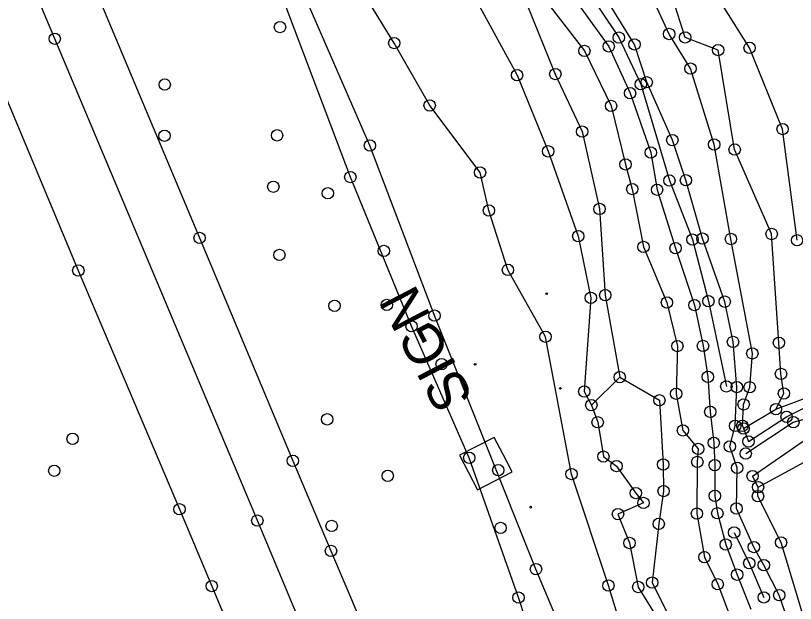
# Model space of a CAD drawing. Extents: x 20503438 to 20508873, y 7964251 to 7984667.
# Drawn here: x 20506012.3 to 20506149.4, y 7976203.2 to 7976306.6 of the extents above; entities that cross this region are included whole.
import ezdxf

# ---------------------------------------------------------------- set-up
doc = ezdxf.new("R2010")
doc.units = 0
for name, color, linetype in [('SurBreakLine', 7, 'Continuous'), ('SurControl', 7, 'Continuous'), ('SurDrainageArrowDown', 7, 'Continuous'), ('SurDrainageArrowUp', 7, 'Continuous'), ('SurEdgeRoadPaved', 7, 'Continuous'), ('SurFenceWire', 7, 'Continuous'), ('SurPointsNonDTM', 7, 'Continuous'), ('SurRoadPoints', 7, 'Continuous'), ('SurSurveyPoints', 7, 'Continuous'), ('SurTopOfWater', 7, 'Continuous')]:
    doc.layers.add(name, color=color, linetype=linetype)

msp = doc.modelspace()

# ---------------------------------------------------------------- linework, layer by layer
at = {"layer": 'SurBreakLine'}
for points in [[(20505948.4, 7976440.27), (20505966.85, 7976397.06), (20506023.36, 7976261.75), (20506041.13, 7976219.76), (20506046.8, 7976206.26), (20506065.51, 7976161.54), (20506080.11, 7976126.62), (20506096.34, 7976088.07), (20506109.89, 7976056.1), (20506152.29, 7975956.2), (20506170.93, 7975911.54), (20506188.78, 7975869.57), (20506237.85, 7975752.64), (20506255.76, 7975710.06), (20506257.96, 7975704.85), (20506266.89, 7975683.65), (20506275.92, 7975662.23), (20506291.46, 7975625.08), (20506306.43, 7975588.4), (20506320.89, 7975553.64), (20506349.14, 7975482.98), (20506362.94, 7975447.73)], [(20506145.94, 7976237.37), (20506147.35, 7976240.13), (20506146.83, 7976243.56), (20506146.47, 7976249.04), (20506145.19, 7976268.17), (20506138.69, 7976283.02), (20506135.79, 7976300.52), (20506129.99, 7976302.75), (20506127.84, 7976309.56), (20506123.95, 7976314.95), (20506116.45, 7976331.18), (20506102.52, 7976346.51), (20506098.72, 7976349.46), (20506093.87, 7976354.15), (20506089.01, 7976361.15), (20506087.67, 7976362.12), (20506083.33, 7976366.55), (20506083.53, 7976370.87)], [(20506140.04, 7976234.43), (20506140.27, 7976238.2), (20506141.33, 7976241.22), (20506141.8, 7976247.17), (20506138.04, 7976267.29), (20506135.08, 7976283.91), (20506130.94, 7976297.25), (20506127.17, 7976303.34), (20506122.59, 7976313.29), (20506114.12, 7976327.3), (20506102.04, 7976343.8), (20506098.14, 7976343.27), (20506097.21, 7976344.56), (20506092.1, 7976351.47), (20506085.09, 7976357.53), (20506082.76, 7976359.55), (20506077.08, 7976362.76), (20506073.56, 7976363.26), (20506073.87, 7976364.29), (20506077.98, 7976366.6), (20506079.11, 7976367.46), (20506078.83, 7976369.27)], [(20506061.07, 7976356.39), (20506069.35, 7976352.86), (20506071.79, 7976350.7), (20506078.1, 7976346.5), (20506083.21, 7976341.47), (20506086.68, 7976337.77), (20506094.95, 7976326.77), (20506100.14, 7976317.88), (20506106.27, 7976308.2), (20506112.29, 7976300.36), (20506116.97, 7976290.69), (20506119.51, 7976280.41), (20506120.7, 7976276.07), (20506122.67, 7976265.89), (20506126.79, 7976256.12), (20506128.63, 7976248.47), (20506128.41, 7976240.08), (20506129.6, 7976233.63), (20506132.29, 7976230.37), (20506132.13, 7976228.09), (20506132.06, 7976219), (20506133.37, 7976211.33), (20506135.71, 7976206.57), (20506138.2, 7976200.11)], [(20506120.5, 7976193.33), (20506116.5, 7976206.36), (20506110.03, 7976225.96), (20506105.46, 7976250.11), (20506098.85, 7976261.86), (20506095.51, 7976272.3), (20506093.95, 7976278.99), (20506085.1, 7976290.78), (20506078.88, 7976301.75), (20506073.03, 7976311.34), (20506064.44, 7976318.43), (20506056.16, 7976333.74), (20506051.24, 7976342.01), (20506048.16, 7976350.96), (20506047.67, 7976351.51)], [(20506048.16, 7976350.96), (20506065.29, 7976338.42), (20506068.89, 7976333.1), (20506073.04, 7976328.81), (20506078.84, 7976322.04), (20506086.54, 7976315.86), (20506094, 7976308.03), (20506100.46, 7976296.1), (20506105.91, 7976282.71), (20506111.21, 7976267.79), (20506113.41, 7976256.94), (20506112.27, 7976240.47), (20506113.51, 7976238.08)], [(20506064.66, 7976348.89), (20506068.68, 7976346.7), (20506075.62, 7976343.02), (20506081.48, 7976336.95), (20506086.44, 7976330.06), (20506093.3, 7976320.23), (20506102.16, 7976308.61), (20506107.18, 7976296.3), (20506111.89, 7976286.17), (20506114.94, 7976272.57), (20506115.96, 7976257.41), (20506118.49, 7976243), (20506125.46, 7976238.93), (20506126.14, 7976227.63), (20506126.21, 7976222.97), (20506125.35, 7976217.19), (20506124.19, 7976206.86), (20506128.32, 7976198.64)], [(20506148.7, 7976198.41), (20506146.53, 7976204.65), (20506143.83, 7976209.93), (20506142.07, 7976213.11), (20506139.01, 7976219.9), (20506139.12, 7976227.04), (20506137.84, 7976230.82), (20506138.77, 7976234.44), (20506139.08, 7976241.25), (20506138.4, 7976249.19), (20506136.95, 7976256.27), (20506133.04, 7976267.36), (20506130.13, 7976277.62), (20506127.74, 7976284.68), (20506123.24, 7976294.85), (20506121.08, 7976301.52), (20506114.51, 7976312.18)], [(20506149.66, 7976267.07), (20506147.12, 7976286.63), (20506141.32, 7976300.9), (20506136.62, 7976308.33)], [(20506140.04, 7976234.43), (20506140.24, 7976233.96), (20506145.94, 7976237.37), (20506155.96, 7976241.09), (20506161.06, 7976243.01), (20506163.58, 7976243.04), (20506171, 7976245.24), (20506172.54, 7976247.77), (20506175.93, 7976255.14), (20506171.89, 7976266.44), (20506165.98, 7976276.05), (20506161.38, 7976284.1), (20506161.31, 7976288.7)], [(20506140.24, 7976233.96), (20506141.12, 7976231.69), (20506147.82, 7976236.02), (20506154.91, 7976239.62), (20506162.6, 7976241.54), (20506163.88, 7976242.09), (20506170.2, 7976243.94), (20506171.69, 7976244.63), (20506174.31, 7976247.1), (20506177.39, 7976255.82), (20506173.86, 7976267.17), (20506167.63, 7976276.89), (20506163.63, 7976284.89), (20506162.58, 7976288.17)], [(20506142.8, 7976223.66), (20506141.85, 7976225.6), (20506151.49, 7976232.28), (20506158.82, 7976236.09), (20506162.12, 7976237.67), (20506163.65, 7976239.91), (20506165.12, 7976240.71), (20506171.7, 7976242.74), (20506175.83, 7976246.37), (20506179.76, 7976251.02), (20506180.2, 7976252.71), (20506178.89, 7976256.17), (20506175.48, 7976266.71), (20506169.81, 7976276.56), (20506165.27, 7976286.52), (20506164.89, 7976287.34)], [(20506142.8, 7976223.66), (20506150.91, 7976228.05), (20506154.78, 7976232.14), (20506159.28, 7976235.13), (20506163.41, 7976237.03), (20506164.46, 7976239.17), (20506166.72, 7976240.57), (20506171.68, 7976242.03), (20506176.85, 7976245.84), (20506180.79, 7976251.06), (20506181.03, 7976252.37), (20506180.55, 7976257.13), (20506176.94, 7976267.78), (20506171.82, 7976278.09), (20506166.73, 7976287.15), (20506167.41, 7976287.9)], [(20506118.49, 7976243), (20506113.51, 7976238.08), (20506114.62, 7976235.06), (20506115.62, 7976229.02), (20506117.93, 7976227.36), (20506121.32, 7976222.61), (20506122.66, 7976220.87), (20506118.19, 7976218.91), (20506120.21, 7976213.83), (20506121.75, 7976206.09), (20506127.21, 7976197.26)], [(20506250.08, 7976067.42), (20506232.79, 7976099.11), (20506228.48, 7976103.21), (20506225.9, 7976107.8), (20506225.04, 7976109.51), (20506216.94, 7976116.22), (20506205.71, 7976131.93), (20506197.43, 7976149.24), (20506193.43, 7976150.3), (20506187.82, 7976152.62), (20506183.16, 7976155.02), (20506178.35, 7976163.24), (20506171.88, 7976170.67), (20506168.36, 7976176.59), (20506167.16, 7976182.27), (20506166.16, 7976185.48), (20506163.16, 7976190.23), (20506159.3, 7976192.27), (20506155.03, 7976191.43), (20506153.86, 7976192.5), (20506150.87, 7976200.65), (20506146.84, 7976213.91), (20506142.79, 7976222.07), (20506142.8, 7976223.66)]]:
    msp.add_lwpolyline(points, dxfattribs=at)
at = {"layer": 'SurControl'}
for centre in [(20506105.66, 7976257.67), (20506093.08, 7976245.25), (20506108.06, 7976241.02), (20506102.84, 7976220.13)]:
    msp.add_circle(centre, 0.15, dxfattribs=at)
at = {"layer": 'SurDrainageArrowDown'}
for points in [[(20506195.88, 7976000.66), (20506177.48, 7976040.33), (20506165.97, 7976060.78), (20506157.97, 7976083.56), (20506137.62, 7976124.34), (20506125.41, 7976143.13), (20506115.51, 7976162.83), (20506106.84, 7976185.5), (20506100.72, 7976204.22), (20506092.06, 7976228.8), (20506081.93, 7976251.94), (20506071.16, 7976278.18), (20506056.4, 7976317.29), (20506048.65, 7976334.89), (20506051.6, 7976339.7)], [(20506140.64, 7976229.56), (20506149, 7976235.08), (20506158.42, 7976237.58), (20506163.27, 7976240.99), (20506164.52, 7976241.48), (20506167.39, 7976242.34), (20506171.73, 7976243.11), (20506174.6, 7976246.67), (20506177.58, 7976249.8), (20506178.86, 7976252.04), (20506177.7, 7976256.17), (20506174.55, 7976266.34), (20506168.82, 7976276.48), (20506164.52, 7976286.1), (20506164.05, 7976288.1), (20506165.41, 7976289.36), (20506164.01, 7976295.9), (20506158.05, 7976306.13)]]:
    msp.add_lwpolyline(points, dxfattribs=at)
at = {"layer": 'SurDrainageArrowUp'}
for points in [[(20506061.49, 7976364.58), (20506064.88, 7976362.44), (20506068.57, 7976361.73), (20506072.19, 7976360.05), (20506075.61, 7976358.56), (20506083.15, 7976352.74), (20506090.5, 7976345.42), (20506095.26, 7976340.05), (20506101.01, 7976330.13), (20506105.82, 7976320.27), (20506111.75, 7976312.6), (20506118.33, 7976302.71), (20506122.21, 7976294.51), (20506127.22, 7976277.57), (20506131.28, 7976267.18), (20506134.07, 7976256.36), (20506137.23, 7976241.37)], [(20506109.65, 7976310.78), (20506116.56, 7976301.16), (20506120.31, 7976292.94), (20506123.95, 7976282.49), (20506125.05, 7976275.96), (20506128.32, 7976265.68), (20506131.61, 7976255.68), (20506133.13, 7976248.48), (20506133.99, 7976243.05), (20506134.41, 7976236.89), (20506135.01, 7976231.46), (20506135.19, 7976227.53), (20506135.22, 7976222.12), (20506135.65, 7976219.06), (20506137.12, 7976213.56), (20506139.14, 7976208.26), (20506141.51, 7976202.19)], [(20506138.6, 7976215.67), (20506141.26, 7976210.28), (20506143.81, 7976204.26)]]:
    msp.add_lwpolyline(points, dxfattribs=at)
at = {"layer": 'SurEdgeRoadPaved'}
for points in [[(20505973.34, 7976438.98), (20505987.53, 7976403.61), (20506003.07, 7976367.49), (20506018.95, 7976328.88), (20506025.44, 7976313.31), (20506044.67, 7976267.48), (20506061.06, 7976228.29), (20506067.76, 7976212.43), (20506081.36, 7976180.25), (20506103.2, 7976128.63), (20506112.1, 7976107.56), (20506128.65, 7976068.25), (20506136.4, 7976049.83), (20506153.65, 7976009.14), (20506168.49, 7975974.01), (20506178.44, 7975950.63), (20506193.04, 7975916.4), (20506208.43, 7975879.89), (20506224.55, 7975842.62), (20506237.48, 7975811.98)], [(20506375.71, 7975448.39), (20506362.64, 7975481.5), (20506329.83, 7975562.96), (20506317.59, 7975593.18), (20506238.7, 7975783.34), (20506212.9, 7975845.26), (20506167.37, 7975951.08), (20506129.46, 7976040.57), (20506122.49, 7976056.94), (20506110.39, 7976085.68), (20506105.99, 7976096.14), (20506091.81, 7976130.11), (20506074.2, 7976171.54), (20506054.82, 7976217.77), (20506019.21, 7976302.51), (20505976.84, 7976403.26), (20505970.11, 7976419.35)]]:
    msp.add_lwpolyline(points, dxfattribs=at)
at = {"layer": 'SurFenceWire'}
msp.add_lwpolyline([(20506122.09, 7976165.71), (20506103.78, 7976209.24), (20506085.95, 7976253.82), (20506074.6, 7976283.74), (20506061.91, 7976312.85), (20506053.1, 7976329.73), (20506052.74, 7976342.91), (20506048.15, 7976350.45)], dxfattribs=at)
at = {"layer": 'SurPointsNonDTM'}
for centre in [(20506074.6, 7976283.74), (20506085.95, 7976253.82), (20506103.78, 7976209.24)]:
    msp.add_circle(centre, 1, dxfattribs=at)
at = {"layer": 'SurRoadPoints'}
msp.add_lwpolyline([(20506097.99, 7976229.37), (20506097.99, 7976229.37), (20506096.41, 7976232.41), (20506090.33, 7976229.25), (20506093.49, 7976223.17), (20506099.57, 7976226.33), (20506097.99, 7976229.37)], dxfattribs=at)
at = {"layer": 'SurSurveyPoints'}
for centre in [(20506058.8, 7976304.56), (20506019.21, 7976302.51), (20506118.33, 7976302.71), (20506127.17, 7976303.34), (20506129.99, 7976302.75), (20506078.88, 7976301.75), (20506116.56, 7976301.16), (20506121.08, 7976301.52), (20506112.29, 7976300.36), (20506135.79, 7976300.52), (20506141.32, 7976300.9), (20506130.94, 7976297.25), (20506100.46, 7976296.1), (20506107.18, 7976296.3), (20506038.54, 7976294.45), (20506122.21, 7976294.51), (20506123.24, 7976294.85), (20506120.31, 7976292.94), (20506085.1, 7976290.78), (20506116.97, 7976290.69), (20506111.89, 7976286.17), (20506147.12, 7976286.63), (20506038.5, 7976285.45), (20506058.28, 7976285.52), (20506127.74, 7976284.68), (20506135.08, 7976283.91), (20506105.91, 7976282.71), (20506123.95, 7976282.49), (20506138.69, 7976283.02), (20506119.51, 7976280.41), (20506071.16, 7976278.18), (20506093.95, 7976278.99), (20506057.63, 7976276.48), (20506127.22, 7976277.57), (20506130.13, 7976277.62), (20506067.2, 7976275.33), (20506120.7, 7976276.07), (20506125.05, 7976275.96), (20506095.51, 7976272.3), (20506114.94, 7976272.57), (20506145.19, 7976268.17), (20506044.67, 7976267.48), (20506111.21, 7976267.79), (20506131.28, 7976267.18), (20506133.04, 7976267.36), (20506138.04, 7976267.29), (20506149.66, 7976267.07), (20506122.67, 7976265.89), (20506128.32, 7976265.68), (20506058.69, 7976264.49), (20506077.05, 7976265.19), (20506023.36, 7976261.75), (20506098.85, 7976261.86), (20506115.96, 7976257.41), (20506113.41, 7976256.94), (20506126.79, 7976256.12), (20506134.07, 7976256.36), (20506136.95, 7976256.27), (20506068.39, 7976255.55), (20506077.57, 7976255.69), (20506131.61, 7976255.68), (20506081.93, 7976251.94), (20506105.46, 7976250.11), (20506138.4, 7976249.19), (20506146.47, 7976249.04), (20506128.63, 7976248.47), (20506133.13, 7976248.48), (20506141.8, 7976247.17), (20506087.21, 7976245.29), (20506146.83, 7976243.56), (20506118.49, 7976243), (20506133.99, 7976243.05), (20506137.23, 7976241.37), (20506139.08, 7976241.25), (20506141.33, 7976241.22), (20506112.27, 7976240.47), (20506128.41, 7976240.08), (20506147.35, 7976240.13), (20506113.51, 7976238.08), (20506125.46, 7976238.93), (20506140.27, 7976238.2), (20506134.41, 7976236.89), (20506145.94, 7976237.37), (20506067.08, 7976235.58), (20506147.82, 7976236.02), (20506114.62, 7976235.06), (20506138.77, 7976234.44), (20506140.04, 7976234.43), (20506140.24, 7976233.96), (20506149, 7976235.08), (20506129.6, 7976233.63), (20506022.36, 7976232.15), (20506135.01, 7976231.46), (20506141.12, 7976231.69), (20506132.29, 7976230.37), (20506137.84, 7976230.82), (20506092.06, 7976228.8), (20506115.62, 7976229.02), (20506140.64, 7976229.56), (20506061.06, 7976228.29), (20506117.93, 7976227.36), (20506126.14, 7976227.63), (20506132.13, 7976228.09), (20506135.19, 7976227.53), (20506139.12, 7976227.04), (20506019.14, 7976226.54), (20506077.73, 7976225.64), (20506097.16, 7976226.63), (20506110.03, 7976225.96), (20506141.85, 7976225.6), (20506126.21, 7976222.97), (20506142.8, 7976223.66), (20506121.32, 7976222.61), (20506135.22, 7976222.12), (20506142.79, 7976222.07), (20506122.66, 7976220.87), (20506041.13, 7976219.76), (20506118.19, 7976218.91), (20506132.06, 7976219), (20506135.65, 7976219.06), (20506139.01, 7976219.9), (20506054.82, 7976217.77), (20506067.88, 7976216.83), (20506097.56, 7976216.48), (20506125.35, 7976217.19), (20506138.6, 7976215.67), (20506120.21, 7976213.83), (20506137.12, 7976213.56), (20506146.84, 7976213.91), (20506067.76, 7976212.43), (20506142.07, 7976213.11), (20506133.37, 7976211.33), (20506141.26, 7976210.28), (20506143.83, 7976209.93), (20506139.14, 7976208.26), (20506124.19, 7976206.86), (20506135.71, 7976206.57), (20506046.8, 7976206.26), (20506116.5, 7976206.36), (20506121.75, 7976206.09), (20506100.72, 7976204.22), (20506143.81, 7976204.26), (20506146.53, 7976204.65)]:
    msp.add_circle(centre, 1, dxfattribs=at)
at = {"layer": 'SurTopOfWater'}
for points in [[(20506134.4, 7976232.1), (20506134.44, 7976232.1), (20506134.44, 7976232.14), (20506134.4, 7976232.14)], [(20506134.42, 7976232.15), (20506134.42, 7976232.15), (20506134.42, 7976232.11), (20506134.42, 7976232.11)], [(20506134.42, 7976232.15), (20506134.42, 7976232.15), (20506134.42, 7976232.13), (20506134.42, 7976232.13)], [(20506134.42, 7976232.13), (20506134.42, 7976232.13), (20506134.42, 7976232.12), (20506134.42, 7976232.12)], [(20506134.42, 7976232.12), (20506134.42, 7976232.12), (20506134.42, 7976232.11), (20506134.42, 7976232.11)]]:
    msp.add_lwpolyline(points, close=True, dxfattribs=at)
for centre in [(20506134.41, 7976232.12), (20506134.42, 7976232.12), (20506134.43, 7976232.12)]:
    msp.add_arc(centre, 0.00586, 186.3566, 5.6839, dxfattribs=at)

# ---------------------------------------------------------------- texts
at = {"layer": 'SurRoadPoints'}
msp.add_text('SIGN', height=6.995, rotation=117.4993, dxfattribs=at).set_placement((20506092.88, 7976239.35))

doc.saveas('drawing.dxf')
